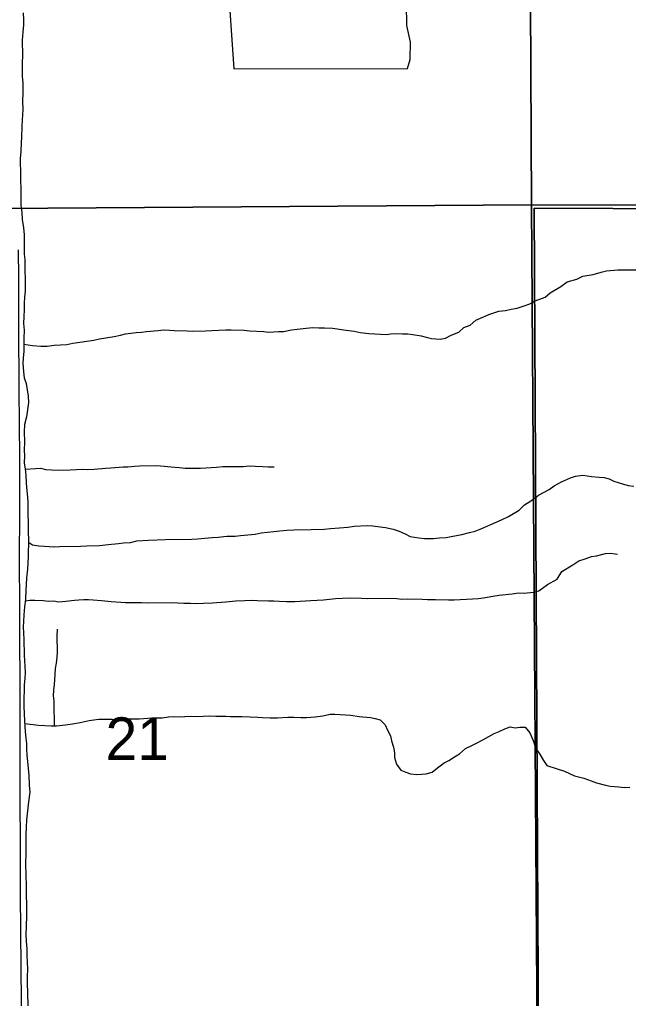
# Model space of a CAD drawing. Extents: x 1985906 to 2360102, y 891258 to 1222054.
# Drawn here: x 2122483 to 2125646, y 1005371 to 1010455 of the extents above; entities that cross this region are included whole.
import ezdxf

# ---------------------------------------------------------------- set-up
doc = ezdxf.new("R2010")
doc.units = 0
for name, color, linetype in [('GM_X_County_Road', 7, 'Continuous'), ('GM_X_Minor_Lake', 7, 'Continuous'), ('GM_X_Minor_River', 7, 'Continuous'), ('GM_X_Section', 7, 'Continuous'), ('GM_X_Section_Text', 7, 'Continuous'), ('GM_X_Township', 7, 'Continuous')]:
    doc.layers.add(name, color=color, linetype=linetype)

msp = doc.modelspace()

# ---------------------------------------------------------------- linework, layer by layer
at = {"layer": 'GM_X_County_Road'}
for points in [[(2122484.5, 1008196.2), (2122483, 1008336.5), (2122481, 1008551.2), (2122479.5, 1008847.7), (2122478.7, 1009111.9), (2122477.8, 1009258.6)], [(2122484.5, 1008148.9), (2122484.5, 1008196.2)], [(2122504.5, 1004139.7), (2122503.9, 1004318.5), (2122499.1, 1004778.3), (2122496, 1005090.2), (2122493.2, 1005352.8), (2122491.1, 1005533.5), (2122487.9, 1005911.1), (2122487.4, 1006173.4), (2122486.6, 1006403.3), (2122486.4, 1006846.5), (2122484.7, 1007404.7), (2122483.5, 1007650.7), (2122484.5, 1007896.6), (2122483.8, 1007994.3), (2122484.5, 1008148.9)]]:
    msp.add_lwpolyline(points, dxfattribs=at)
at = {"layer": 'GM_X_Minor_Lake'}
for points in [[(2123597.1, 1010199.5), (2124499, 1010200.3), (2124512.6, 1010248.4), (2124514, 1010338.5), (2124495.4, 1010424.5), (2124492.6, 1010534.6), (2124489.9, 1010642.7), (2124467.6, 1010686.6), (2124437.4, 1010708.4), (2124399.4, 1010710.1), (2123563.7, 1010679.8)], [(2123563.7, 1010679.8), (2123597.1, 1010199.5)]]:
    msp.add_lwpolyline(points, dxfattribs=at)
at = {"layer": 'GM_X_Minor_River'}
for points in [[(2122501.2, 1010490.1), (2122503.7, 1010454.1), (2122504.1, 1010428), (2122500.5, 1010389.8), (2122497.1, 1010347.7), (2122498.1, 1010269.5), (2122496.6, 1010229.3), (2122497.5, 1010161.2), (2122500, 1010125.1), (2122500.6, 1010074.9), (2122499.2, 1010030.8), (2122499.7, 1009988.7), (2122496.4, 1009932.5), (2122494.8, 1009902.4), (2122493.6, 1009842.2), (2122491.9, 1009816.1), (2122490.5, 1009770), (2122487, 1009733.8), (2122489.3, 1009553.3), (2122490.1, 1009489.2), (2122494.6, 1009453.1), (2122497.1, 1009417), (2122503.7, 1009373), (2122506.2, 1009336.9), (2122507.5, 1009236.7), (2122509.9, 1009208.6), (2122510.7, 1009144.5), (2122513.1, 1009114.4), (2122511.6, 1009074.3), (2122512, 1009044.2), (2122508.4, 1009014.1), (2122506.8, 1008981.9), (2122507.2, 1008947.9), (2122505.7, 1008913.7), (2122504.1, 1008877.6), (2122506.6, 1008841.5), (2122505.1, 1008801.4), (2122506, 1008733.2), (2122502.4, 1008697.1), (2122500.8, 1008671), (2122503.4, 1008624.9), (2122507.8, 1008594.9), (2122518.2, 1008564.9), (2122522.6, 1008532.9), (2122527.1, 1008498.9), (2122529.5, 1008466.8), (2122518.4, 1008392.4), (2122508.9, 1008352.2), (2122507.4, 1008314.1), (2122508.1, 1008261.9), (2122506.6, 1008217.8), (2122509, 1008191.8), (2122507.5, 1008151.6), (2122511.9, 1008121.6), (2122516.4, 1008087.6), (2122516.8, 1008051.5), (2122519.2, 1008025.4), (2122523.9, 1007975.3), (2122526.2, 1007949.3)], [(2122505.5, 1008769.3), (2122549.8, 1008761.9), (2122594, 1008758.5), (2122626.1, 1008758.9), (2122662.2, 1008763.4), (2122728.4, 1008768.3), (2122760.5, 1008774.7), (2122796.6, 1008779.2), (2122820.6, 1008783.5), (2122868.7, 1008790.2), (2122898.8, 1008796.6), (2122974.9, 1008809.7), (2123007, 1008816.1), (2123033, 1008822.5), (2123089.1, 1008829.2), (2123117.2, 1008831.6), (2123143.3, 1008836), (2123203.4, 1008840.8), (2123231.5, 1008843.2), (2123261.7, 1008841.6), (2123285.8, 1008839.9), (2123354.1, 1008838.8), (2123382.2, 1008837.2), (2123448.5, 1008838), (2123482.6, 1008840.5), (2123554.8, 1008843.5), (2123583, 1008843.8), (2123649.2, 1008842.7), (2123677.4, 1008839.1), (2123751.7, 1008836), (2123775.9, 1008832.3), (2123828.1, 1008835), (2123854.2, 1008835.4), (2123896.2, 1008844), (2123940.3, 1008848.6), (2123972.4, 1008853), (2124006.5, 1008855.5), (2124038.7, 1008853.9), (2124066.8, 1008854.3), (2124109, 1008852.8), (2124133.1, 1008849.1), (2124165.3, 1008843.5), (2124221.7, 1008836.3), (2124251.9, 1008830.7), (2124298.1, 1008825.3), (2124328.3, 1008823.7), (2124388.5, 1008820.4), (2124412.6, 1008822.8), (2124442.7, 1008825.2), (2124472.9, 1008823.6), (2124501, 1008823.9), (2124527.1, 1008820.3), (2124569.4, 1008812.8), (2124595.6, 1008805.2), (2124623.8, 1008799.5), (2124668, 1008796.1), (2124696.1, 1008800.5), (2124726, 1008816.9), (2124766, 1008831.5), (2124791.7, 1008855.9), (2124823.7, 1008868.4), (2124853.5, 1008894.8), (2124889.5, 1008909.3), (2124921.4, 1008923.8), (2124973.4, 1008940.5), (2125007.5, 1008945), (2125037.5, 1008951.4), (2125067.6, 1008955.8), (2125105.6, 1008968.4), (2125133.6, 1008978.8), (2125161.5, 1008995.2), (2125213.4, 1009013.9), (2125239.2, 1009036.3), (2125295, 1009069.2), (2125328.9, 1009093.7), (2125378.9, 1009106.4), (2125408.8, 1009122.8), (2125462.9, 1009131.6), (2125504.9, 1009144.2), (2125533, 1009150.5), (2125591.1, 1009155.3), (2125633.3, 1009155.9), (2125691.6, 1009154.7)], [(2122512.1, 1008120.2), (2122566.1, 1008124.3), (2122594.2, 1008124.7), (2122618.4, 1008119), (2122648.5, 1008117.4), (2122686.7, 1008115.9), (2122746.9, 1008116.7), (2122811.2, 1008119.6), (2122835.3, 1008117.9), (2122871.4, 1008120.3), (2122929.6, 1008125.1), (2122957.7, 1008127.5), (2123021.9, 1008132.4), (2123046, 1008132.7), (2123080.1, 1008135.2), (2123106.1, 1008137.5), (2123196.5, 1008138.7), (2123289, 1008129.9), (2123313.1, 1008128.2), (2123343.3, 1008124.6), (2123423.6, 1008125.7), (2123505.9, 1008130.8), (2123540, 1008133.3), (2123644.4, 1008134.7), (2123676.5, 1008137.1), (2123706.6, 1008135.5), (2123746.8, 1008134), (2123774.9, 1008132.4), (2123805.1, 1008132.8)], [(2122528.9, 1007740.7), (2122551.2, 1007727), (2122583.4, 1007721.4), (2122613.5, 1007719.8), (2122661.8, 1007716.4), (2122689.8, 1007718.8), (2122800.3, 1007720.3), (2122832.4, 1007722.7), (2122898.6, 1007723.6), (2122942.8, 1007728.2), (2122996.9, 1007734.9), (2123023, 1007737.3), (2123059.1, 1007739.8), (2123093.1, 1007748.2), (2123153.3, 1007751), (2123241.6, 1007754.2), (2123378.2, 1007756), (2123408.3, 1007758.4), (2123484.5, 1007765.5), (2123514.6, 1007767.9), (2123560.7, 1007772.5), (2123602.9, 1007773.1), (2123631, 1007775.4), (2123707.2, 1007782.5), (2123739.2, 1007788.9), (2123803.4, 1007795.8), (2123835.5, 1007800.2), (2123871.6, 1007802.7), (2123907.7, 1007805.2), (2123998.1, 1007806.4), (2124066.3, 1007809.3), (2124098.4, 1007811.8), (2124144.5, 1007816.4), (2124188.7, 1007819), (2124220.8, 1007823.4), (2124289, 1007828.3), (2124319.1, 1007826.7), (2124357.3, 1007821.2), (2124383.5, 1007817.5), (2124423.8, 1007808.1), (2124456, 1007798.4), (2124486.3, 1007784.8), (2124512.6, 1007771.1), (2124556.9, 1007763.7), (2124587.1, 1007760.1), (2124633.3, 1007760.7), (2124665.4, 1007763.1), (2124699.5, 1007765.6), (2124725.5, 1007769.9), (2124781.6, 1007780.7), (2124821.6, 1007791.3), (2124849.7, 1007797.7), (2124875.6, 1007808), (2124899.6, 1007818.4), (2124931.5, 1007832.9), (2124987.5, 1007857.7), (2125023.4, 1007874.2), (2125079.2, 1007907), (2125106.9, 1007935.5), (2125152.8, 1007964.2), (2125178.6, 1007984.6), (2125234.4, 1008015.4), (2125260.3, 1008033.8), (2125298.2, 1008054.3), (2125346.1, 1008075), (2125372.1, 1008083.4), (2125410.2, 1008089.9), (2125454.5, 1008082.5), (2125494.7, 1008079), (2125520.8, 1008077.4), (2125547, 1008069.7), (2125571.3, 1008058), (2125615.6, 1008044.5), (2125645.9, 1008034.9), (2125674, 1008031.3)], [(2122526.2, 1007949.3), (2122526.7, 1007911.2), (2122529.1, 1007726.7), (2122527.5, 1007694.6), (2122527.9, 1007666.5), (2122526.3, 1007634.4), (2122524.7, 1007600.3), (2122519.3, 1007556.1), (2122517.7, 1007520), (2122516.1, 1007493.9), (2122514.7, 1007443.7), (2122509.2, 1007405.5), (2122505.7, 1007363.4), (2122504.1, 1007329.3), (2122502.5, 1007301.2), (2122502.9, 1007269.1), (2122505.3, 1007237), (2122506.4, 1007154.8), (2122508.8, 1007124.8), (2122511.2, 1007096.7), (2122511.6, 1007062.6), (2122510, 1007034.5), (2122506.4, 1006998.4), (2122506.8, 1006970.3), (2122505.3, 1006932.2), (2122505.8, 1006890), (2122506.3, 1006849.9), (2122508.8, 1006813.9), (2122511.2, 1006785.8), (2122511.6, 1006755.7), (2122516, 1006723.7), (2122518.4, 1006695.7), (2122518.8, 1006665.6), (2122521.2, 1006635.5), (2122523.6, 1006601.5), (2122528.1, 1006565.4), (2122530.6, 1006529.3), (2122533.2, 1006479.2), (2122535.7, 1006443.2), (2122530.4, 1006393), (2122523.1, 1006330.7), (2122519.5, 1006298.6), (2122518, 1006260.4), (2122516.5, 1006220.3), (2122515, 1006184.2), (2122515.8, 1006118), (2122514.3, 1006079.9), (2122515.3, 1006003.7), (2122517.8, 1005965.6), (2122519.9, 1005803.2), (2122516.7, 1005742.9), (2122515.2, 1005702.8), (2122517.7, 1005666.8), (2122520.2, 1005628.7), (2122520.7, 1005590.6), (2122523.1, 1005562.5), (2122523.6, 1005520.4), (2122522, 1005488.3), (2122522.6, 1005446.2), (2122525.1, 1005406.1), (2122527.1, 1005249.7)], [(2122513.5, 1007435.8), (2122536.8, 1007440), (2122562.9, 1007440.3), (2122605.1, 1007438.9), (2122633.3, 1007435.3), (2122661.4, 1007435.6), (2122685.5, 1007431.9), (2122723.7, 1007434.5), (2122767.8, 1007439.1), (2122791.9, 1007441.4), (2122817.9, 1007443.7), (2122842, 1007444.1), (2122866.1, 1007442.4), (2122908.4, 1007438.9), (2122958.6, 1007433.6), (2123033, 1007428.5), (2123083.2, 1007427.2), (2123117.4, 1007427.7), (2123147.5, 1007426.1), (2123270, 1007427.7), (2123306.2, 1007426.2), (2123336.3, 1007424.6), (2123370.4, 1007425), (2123400.6, 1007423.4), (2123438.7, 1007423.9), (2123484.9, 1007426.5), (2123555.1, 1007431.5), (2123607.3, 1007436.2), (2123653.4, 1007438.8), (2123691.6, 1007439.3), (2123717.7, 1007437.7), (2123775.9, 1007436.4), (2123804, 1007436.8), (2123832.2, 1007435.2), (2123870.4, 1007433.7), (2123912.6, 1007432.2), (2123996.8, 1007437.3), (2124063, 1007442.2), (2124125.2, 1007449.1), (2124161.3, 1007449.6), (2124201.5, 1007452.1), (2124259.7, 1007450.9), (2124291.9, 1007449.3), (2124362.2, 1007450.2), (2124442.5, 1007449.3), (2124468.7, 1007445.6), (2124498.8, 1007446), (2124575.1, 1007445), (2124603.2, 1007443.4), (2124643.4, 1007443.9), (2124711.7, 1007440.8), (2124741.8, 1007441.2), (2124836.2, 1007446.5), (2124866.2, 1007448.9), (2124894.3, 1007451.3), (2124942.4, 1007459.9), (2124974.5, 1007466.4), (2125042.6, 1007473.3), (2125076.7, 1007477.8), (2125104.9, 1007476.2), (2125153, 1007480.8), (2125181, 1007489.2), (2125226.8, 1007521.9), (2125276.6, 1007548.6), (2125300.2, 1007589.1), (2125358, 1007623.9), (2125387.9, 1007644.4), (2125421.9, 1007654.8), (2125453.8, 1007667.3), (2125479.9, 1007669.7), (2125527.9, 1007682.3), (2125554, 1007684.7), (2125590.2, 1007679.2)], [(2122663.8, 1006787.8), (2122665.2, 1006832), (2122662.9, 1006856), (2122662.1, 1006916.2), (2122659.8, 1006942.2), (2122661.4, 1006972.3), (2122665, 1007002.5), (2122666.7, 1007026.6), (2122668.4, 1007054.7), (2122670, 1007084.8), (2122675.6, 1007112.9), (2122679.3, 1007143.1), (2122680.9, 1007169.2), (2122680.6, 1007197.2), (2122678.2, 1007227.3), (2122677.8, 1007253.3), (2122679.4, 1007289.5)], [(2122510.1, 1006799.1), (2122581.4, 1006790.8), (2122613.6, 1006789.2), (2122647.7, 1006787.6), (2122675.8, 1006788), (2122722, 1006792.6), (2122758, 1006797.1), (2122798.1, 1006803.7), (2122844.2, 1006814.3), (2122868.2, 1006818.7), (2122894.3, 1006821), (2122964.6, 1006821.9), (2123006.8, 1006820.5), (2123046.9, 1006823), (2123105.1, 1006823.8), (2123149.3, 1006826.4), (2123187.4, 1006828.9), (2123223.5, 1006829.4), (2123257.6, 1006833.8), (2123285.7, 1006836.2), (2123315.8, 1006834.6), (2123341.9, 1006835), (2123372, 1006837.4), (2123404.2, 1006835.8), (2123436.3, 1006838.2), (2123472.4, 1006838.7), (2123502.6, 1006837.1), (2123528.7, 1006837.5), (2123554.8, 1006837.8), (2123578.9, 1006836.1), (2123605, 1006836.5), (2123637.2, 1006834.9), (2123681.4, 1006833.5), (2123721.5, 1006832), (2123745.7, 1006830.3), (2123785.8, 1006828.8), (2123824, 1006829.3), (2123876.2, 1006832), (2123908.3, 1006832.5), (2123944.5, 1006830.9), (2123974.6, 1006831.3), (2124018.7, 1006833.9), (2124058.8, 1006838.5), (2124096.9, 1006847), (2124121, 1006847.3), (2124177.2, 1006844.1), (2124203.4, 1006842.4), (2124247.6, 1006835), (2124306, 1006829.7), (2124330.1, 1006826), (2124356.3, 1006818.4), (2124382.8, 1006792.7), (2124395.2, 1006764.7), (2124409.6, 1006734.8), (2124416, 1006708.9), (2124426.4, 1006676.9), (2124430.8, 1006646.9), (2124431.2, 1006622.8), (2124441.6, 1006588.9), (2124464.1, 1006557.1), (2124490.4, 1006547.4), (2124514.6, 1006537.7), (2124546.8, 1006534.1), (2124594.9, 1006538.7), (2124626.9, 1006547.2), (2124654.7, 1006569.6), (2124688.6, 1006594.2), (2124712.5, 1006606.5), (2124742.4, 1006626.9), (2124768.3, 1006641.3), (2124800.1, 1006669.8), (2124832, 1006684.3), (2124857.9, 1006696.7), (2124889.8, 1006715.2), (2124921.7, 1006731.6), (2124949.7, 1006748), (2124975.6, 1006758.4), (2125003.6, 1006770.8), (2125031.6, 1006781.2), (2125057.7, 1006777.6), (2125081.8, 1006779.9), (2125109.9, 1006780.3), (2125134.4, 1006750.5), (2125151, 1006710.6), (2125165.6, 1006668.7), (2125188.1, 1006636.9), (2125204.5, 1006607), (2125222.9, 1006581.2), (2125275.4, 1006563.8), (2125313.7, 1006552.3), (2125366.2, 1006526.9), (2125414.6, 1006515.5), (2125452.9, 1006502), (2125481.2, 1006490.4), (2125527.5, 1006478.9), (2125551.7, 1006473.2), (2125595.9, 1006469.8), (2125624.1, 1006466.2), (2125654.1, 1006468.6)]]:
    msp.add_lwpolyline(points, dxfattribs=at)
at = {"layer": 'GM_X_Section'}
for points in [[(2125116.8, 1014766.3), (2130647.9, 1014808.7), (2130644.2, 1011228.6), (2130575.1, 1009477.1), (2125143.7, 1009493.4)], [(2119789.7, 1014747.1), (2125116.8, 1014766.3), (2125143.7, 1009493.4), (2119862.8, 1009456.5)], [(2125143.7, 1009493.4), (2125179.1, 1004140.5), (2119854.2, 1004093.4), (2119862.8, 1009456.5)], [(2130575.1, 1009477.1), (2130620.1, 1004176.3), (2126323.4, 1004189.6), (2125179.1, 1004140.5), (2125143.7, 1009493.4)]]:
    msp.add_lwpolyline(points, close=True, dxfattribs=at)
at = {"layer": 'GM_X_Township'}
for points in [[(2133580.3, 1009513.3), (2133246.9, 1009511.7), (2131763.4, 1009478), (2130671.8, 1009465.5), (2130250.8, 1009485.4), (2128830.9, 1009460.8), (2128435, 1009462.4), (2126795.7, 1009468.8), (2125157.2, 1009475.3), (2125184.4, 1004143.8), (2122462.2, 1004110.5), (2119835.2, 1004078.3), (2119909.8, 996227.8), (2119898.4, 993557.9), (2114579.5, 993566.9), (2108482.3, 993590), (2108479.9, 994295.6), (2108521.6, 1004617.7), (2108488.7, 1009238.5), (2108481.1, 1010602)], [(2108482.3, 993590), (2114579.5, 993566.9), (2119898.4, 993557.9), (2119909.8, 996227.8), (2119835.2, 1004078.3), (2122462.2, 1004110.5), (2125184.4, 1004143.8), (2125157.2, 1009475.3), (2126795.7, 1009468.8), (2128435, 1009462.4), (2128830.9, 1009460.8), (2130250.8, 1009485.4), (2130671.8, 1009465.5), (2131763.4, 1009478), (2133246.9, 1009511.7), (2133580.3, 1009513.3)]]:
    msp.add_lwpolyline(points, dxfattribs=at)

# ---------------------------------------------------------------- texts
at = {"layer": 'GM_X_Section_Text'}
msp.add_text('21', height=221, rotation=0, dxfattribs=at).set_placement((2122930.1, 1006610.1))

doc.saveas('drawing.dxf')
